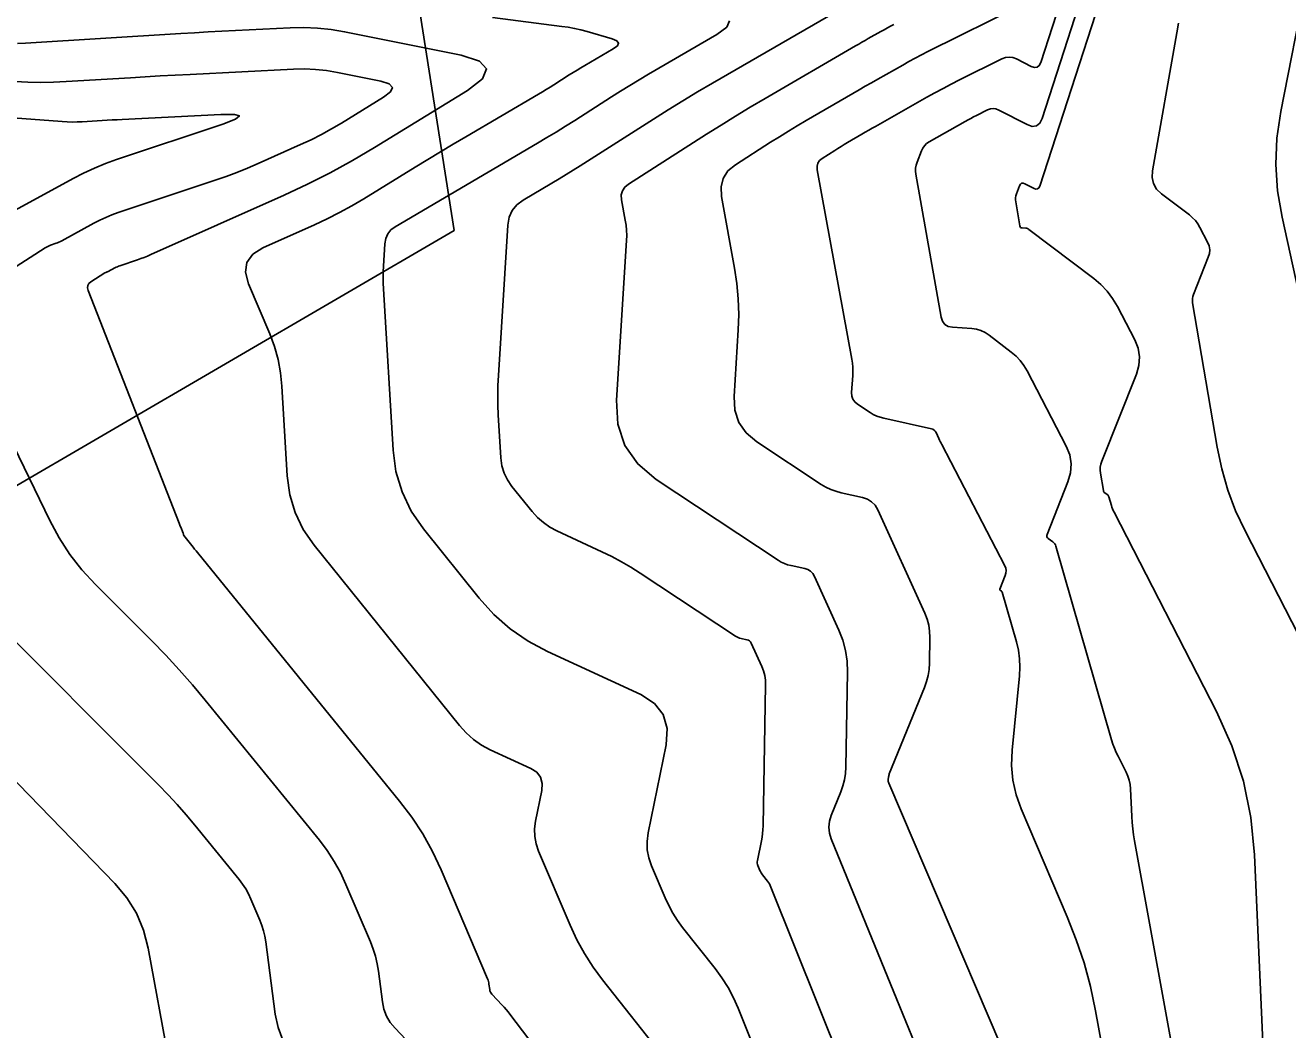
# Model space of a CAD drawing. Extents: x 1354696 to 1366163, y 660729 to 670380.
# Drawn here: x 1361694.5 to 1361777, y 664770.6 to 664836.3 of the extents above; entities that cross this region are included whole.
import ezdxf

# ---------------------------------------------------------------- set-up
doc = ezdxf.new("R2010")
doc.units = 0
doc.layers.add('R_Contours', color=7, linetype='Continuous')
doc.layers.add('R_Erosion', color=7, linetype='Continuous')

msp = doc.modelspace()

# ---------------------------------------------------------------- linework, layer by layer
at = {"layer": 'R_Contours'}
for points in [[(1361766.006, 664841.765), (1361760.827, 664825.759), (1361760.767, 664825.636), (1361760.684, 664825.569), (1361760.578, 664825.558), (1361760.449, 664825.602), (1361759.854, 664825.908), (1361759.739, 664825.947), (1361759.642, 664825.938), (1361759.564, 664825.881), (1361759.504, 664825.775), (1361759.303, 664825.254), (1361759.262, 664825.122), (1361759.24, 664824.989), (1361759.236, 664824.855), (1361759.251, 664824.718), (1361759.529, 664823.148), (1361759.546, 664823.096), (1361759.574, 664823.058), (1361759.615, 664823.033), (1361759.669, 664823.022), (1361759.907, 664823.005), (1361759.965, 664822.997), (1361760.019, 664822.981), (1361760.071, 664822.957), (1361760.12, 664822.925), (1361764.35, 664819.717), (1361764.814, 664819.324), (1361765.227, 664818.887), (1361765.588, 664818.406), (1361765.897, 664817.882), (1361767.03, 664815.699), (1361767.249, 664815.15), (1361767.341, 664814.595), (1361767.305, 664814.033), (1361767.141, 664813.465), (1361764.877, 664807.778), (1361764.814, 664807.584), (1361764.779, 664807.387), (1361764.772, 664807.186), (1361764.793, 664806.983), (1361764.985, 664805.851), (1361764.997, 664805.806), (1361765.017, 664805.766), (1361765.045, 664805.73), (1361765.08, 664805.7), (1361765.238, 664805.59), (1361765.275, 664805.56), (1361765.304, 664805.525), (1361765.327, 664805.486), (1361765.344, 664805.442), (1361765.509, 664804.865), (1361765.544, 664804.754), (1361765.584, 664804.645), (1361765.629, 664804.539), (1361765.68, 664804.435), (1361772.379, 664791.392), (1361773.385, 664789.15), (1361774.135, 664786.84), (1361774.628, 664784.462), (1361774.866, 664782.016), (1361775.837, 664759.936)], [(1361763.185, 664840.914), (1361760.898, 664833.847), (1361760.797, 664833.64), (1361760.656, 664833.527), (1361760.477, 664833.507), (1361760.259, 664833.582), (1361759.309, 664834.07), (1361759.071, 664834.162), (1361758.833, 664834.193), (1361758.595, 664834.165), (1361758.356, 664834.076), (1361755.581, 664832.699), (1361755.04, 664832.426), (1361754.504, 664832.146), (1361753.971, 664831.858), (1361753.443, 664831.563), (1361750.094, 664829.664), (1361749.867, 664829.535), (1361749.641, 664829.405), (1361749.415, 664829.275), (1361749.189, 664829.144), (1361748.259, 664828.604), (1361748.049, 664828.48), (1361747.839, 664828.353), (1361747.631, 664828.225), (1361747.424, 664828.095), (1361746.6, 664827.568), (1361746.425, 664827.423), (1361746.312, 664827.25), (1361746.263, 664827.051), (1361746.275, 664826.824), (1361748.533, 664814.435), (1361748.573, 664814.171), (1361748.597, 664813.906), (1361748.604, 664813.64), (1361748.596, 664813.373), (1361748.527, 664812.264), (1361748.54, 664812.03), (1361748.608, 664811.825), (1361748.731, 664811.647), (1361748.909, 664811.497), (1361749.735, 664810.951), (1361749.945, 664810.825), (1361750.165, 664810.72), (1361750.393, 664810.636), (1361750.63, 664810.573), (1361753.745, 664809.892), (1361753.844, 664809.859), (1361753.928, 664809.807), (1361753.997, 664809.736), (1361754.05, 664809.646), (1361754.232, 664809.247), (1361754.278, 664809.147), (1361754.325, 664809.048), (1361754.374, 664808.95), (1361754.424, 664808.853), (1361758.542, 664800.916), (1361758.603, 664800.764), (1361758.628, 664800.611), (1361758.618, 664800.456), (1361758.573, 664800.299), (1361758.214, 664799.398), (1361758.209, 664799.377), (1361758.211, 664799.357), (1361758.22, 664799.341), (1361758.236, 664799.326), (1361758.315, 664799.271), (1361758.333, 664799.256), (1361758.348, 664799.238), (1361758.359, 664799.219), (1361758.368, 664799.197), (1361759.296, 664795.957), (1361759.426, 664795.407), (1361759.503, 664794.852), (1361759.527, 664794.293), (1361759.498, 664793.728), (1361759.02, 664788.869), (1361758.983, 664787.879), (1361759.07, 664786.909), (1361759.279, 664785.957), (1361759.612, 664785.025), (1361762.623, 664777.973), (1361763.213, 664776.477), (1361763.717, 664774.956), (1361764.135, 664773.408), (1361764.467, 664771.835), (1361766.159, 664762.554)], [(1361771.034, 664760.928), (1361767.019, 664782.946), (1361766.954, 664783.34), (1361766.903, 664783.735), (1361766.865, 664784.131), (1361766.841, 664784.53), (1361766.761, 664786.345), (1361766.733, 664786.63), (1361766.676, 664786.908), (1361766.588, 664787.177), (1361766.471, 664787.438), (1361765.942, 664788.469), (1361765.816, 664788.729), (1361765.703, 664788.994), (1361765.604, 664789.265), (1361765.518, 664789.54), (1361761.886, 664802.213), (1361761.855, 664802.296), (1361761.811, 664802.371), (1361761.755, 664802.437), (1361761.686, 664802.494), (1361761.385, 664802.704), (1361761.324, 664802.76), (1361761.289, 664802.825), (1361761.283, 664802.898), (1361761.303, 664802.979), (1361762.669, 664806.411), (1361762.841, 664807.008), (1361762.879, 664807.598), (1361762.783, 664808.181), (1361762.552, 664808.758), (1361759.996, 664813.683), (1361759.79, 664814.032), (1361759.55, 664814.352), (1361759.275, 664814.643), (1361758.966, 664814.905), (1361757.51, 664816.01), (1361757.251, 664816.179), (1361756.976, 664816.307), (1361756.686, 664816.392), (1361756.379, 664816.435), (1361755.123, 664816.525), (1361754.841, 664816.583), (1361754.624, 664816.714), (1361754.472, 664816.916), (1361754.384, 664817.19), (1361752.727, 664826.543), (1361752.706, 664826.74), (1361752.711, 664826.935), (1361752.743, 664827.127), (1361752.802, 664827.316), (1361753.093, 664828.068), (1361753.178, 664828.245), (1361753.29, 664828.4), (1361753.426, 664828.533), (1361753.589, 664828.643), (1361755.958, 664829.987), (1361756.137, 664830.087), (1361756.316, 664830.184), (1361756.497, 664830.278), (1361756.679, 664830.37), (1361757.411, 664830.733), (1361757.594, 664830.801), (1361757.776, 664830.823), (1361757.958, 664830.799), (1361758.14, 664830.728), (1361759.993, 664829.777), (1361760.333, 664829.661), (1361760.611, 664829.691), (1361760.83, 664829.866), (1361760.988, 664830.188), (1361764.544, 664841.181)], [(1361778.212, 664838.986), (1361776.582, 664830.63), (1361776.333, 664828.899), (1361776.264, 664827.169), (1361776.375, 664825.441), (1361776.664, 664823.716), (1361780.513, 664806.228)], [(1361750.977, 664760.617), (1361743.255, 664779.916), (1361743.209, 664780.021), (1361743.156, 664780.121), (1361743.095, 664780.218), (1361743.028, 664780.31), (1361742.707, 664780.716), (1361742.656, 664780.785), (1361742.61, 664780.856), (1361742.569, 664780.931), (1361742.533, 664781.008), (1361742.399, 664781.324), (1361742.372, 664781.403), (1361742.357, 664781.484), (1361742.355, 664781.566), (1361742.366, 664781.649), (1361742.627, 664782.938), (1361742.671, 664783.181), (1361742.704, 664783.426), (1361742.725, 664783.672), (1361742.735, 664783.919), (1361742.906, 664793.145), (1361742.895, 664793.454), (1361742.85, 664793.756), (1361742.771, 664794.051), (1361742.658, 664794.34), (1361741.964, 664795.866), (1361741.916, 664795.948), (1361741.853, 664796.013), (1361741.777, 664796.06), (1361741.686, 664796.09), (1361741.297, 664796.175), (1361741.201, 664796.201), (1361741.109, 664796.235), (1361741.02, 664796.277), (1361740.935, 664796.328), (1361734.697, 664800.453), (1361734.093, 664800.837), (1361733.476, 664801.196), (1361732.846, 664801.533), (1361732.203, 664801.846), (1361729.259, 664803.211), (1361728.8, 664803.456), (1361728.378, 664803.748), (1361727.992, 664804.088), (1361727.643, 664804.474), (1361726.322, 664806.115), (1361726.03, 664806.539), (1361725.811, 664806.993), (1361725.668, 664807.475), (1361725.599, 664807.986), (1361725.43, 664810.793), (1361725.402, 664811.436), (1361725.393, 664812.079), (1361725.404, 664812.722), (1361725.434, 664813.364), (1361726.054, 664823.208), (1361726.142, 664823.718), (1361726.339, 664824.16), (1361726.645, 664824.536), (1361727.06, 664824.844), (1361728.936, 664825.946), (1361729.403, 664826.223), (1361729.868, 664826.505), (1361730.33, 664826.791), (1361730.79, 664827.082), (1361735.577, 664830.139), (1361736.531, 664830.741), (1361737.49, 664831.333), (1361738.456, 664831.915), (1361739.428, 664832.487), (1361748.968, 664838.033)], [(1361759.679, 664837.607), (1361753.517, 664834.549), (1361753.099, 664834.338), (1361752.685, 664834.121), (1361752.273, 664833.899), (1361751.864, 664833.671), (1361750.235, 664832.747), (1361749.829, 664832.515), (1361749.422, 664832.283), (1361749.017, 664832.049), (1361748.612, 664831.815), (1361745.565, 664830.043), (1361744.976, 664829.696), (1361744.391, 664829.344), (1361743.81, 664828.985), (1361743.232, 664828.621), (1361740.93, 664827.15), (1361740.441, 664826.745), (1361740.127, 664826.263), (1361739.988, 664825.705), (1361740.023, 664825.071), (1361740.875, 664820.396), (1361741.027, 664819.391), (1361741.118, 664818.383), (1361741.147, 664817.371), (1361741.115, 664816.355), (1361740.846, 664812.009), (1361740.894, 664811.105), (1361741.157, 664810.308), (1361741.636, 664809.618), (1361742.329, 664809.035), (1361746.534, 664806.254), (1361746.839, 664806.071), (1361747.158, 664805.919), (1361747.489, 664805.797), (1361747.832, 664805.705), (1361749.233, 664805.399), (1361749.558, 664805.292), (1361749.832, 664805.121), (1361750.056, 664804.889), (1361750.23, 664804.594), (1361753.313, 664797.819), (1361753.462, 664797.436), (1361753.567, 664797.044), (1361753.627, 664796.642), (1361753.642, 664796.231), (1361753.611, 664794.569), (1361753.585, 664794.157), (1361753.521, 664793.752), (1361753.42, 664793.356), (1361753.283, 664792.967), (1361750.99, 664787.321), (1361750.973, 664787.274), (1361750.959, 664787.225), (1361750.949, 664787.175), (1361750.942, 664787.125), (1361750.922, 664786.921), (1361750.92, 664786.87), (1361750.924, 664786.82), (1361750.935, 664786.772), (1361750.952, 664786.724), (1361761.529, 664761.952)], [(1361736.279, 664768.745), (1361732.245, 664773.851), (1361731.625, 664774.691), (1361731.065, 664775.567), (1361730.565, 664776.478), (1361730.125, 664777.424), (1361728.065, 664782.263), (1361727.902, 664782.74), (1361727.814, 664783.225), (1361727.802, 664783.718), (1361727.867, 664784.218), (1361728.276, 664786.234), (1361728.307, 664786.702), (1361728.196, 664787.098), (1361727.943, 664787.423), (1361727.547, 664787.675), (1361724.904, 664788.901), (1361724.331, 664789.207), (1361723.803, 664789.572), (1361723.322, 664789.995), (1361722.887, 664790.478), (1361713.385, 664802.279), (1361712.676, 664803.307), (1361712.147, 664804.405), (1361711.8, 664805.573), (1361711.633, 664806.811), (1361711.281, 664812.675), (1361711.191, 664813.553), (1361711.029, 664814.414), (1361710.794, 664815.258), (1361710.485, 664816.086), (1361709.106, 664819.36), (1361708.906, 664820.122), (1361708.995, 664820.769), (1361709.373, 664821.302), (1361710.039, 664821.722), (1361713.419, 664823.23), (1361714.245, 664823.615), (1361715.058, 664824.027), (1361715.857, 664824.465), (1361716.641, 664824.93), (1361720.004, 664826.996), (1361720.825, 664827.498), (1361721.648, 664827.995), (1361722.474, 664828.488), (1361723.303, 664828.978), (1361728.055, 664831.768), (1361728.31, 664831.92), (1361728.565, 664832.074), (1361728.817, 664832.23), (1361729.069, 664832.389), (1361730.071, 664833.029), (1361730.323, 664833.188), (1361730.576, 664833.344), (1361730.83, 664833.498), (1361731.087, 664833.648), (1361732.949, 664834.731), (1361733.218, 664834.932), (1361733.295, 664835.109), (1361733.177, 664835.262), (1361732.867, 664835.392), (1361731.239, 664835.861), (1361730.83, 664835.97), (1361730.418, 664836.064), (1361730.003, 664836.142), (1361729.584, 664836.204), (1361725.044, 664836.786)], [(1361727.835, 664769.419), (1361726.188, 664771.606), (1361726.069, 664771.759), (1361725.946, 664771.909), (1361725.819, 664772.055), (1361725.688, 664772.198), (1361725.01, 664772.915), (1361724.956, 664772.982), (1361724.913, 664773.055), (1361724.883, 664773.135), (1361724.866, 664773.22), (1361724.82, 664773.571), (1361724.806, 664773.659), (1361724.785, 664773.744), (1361724.759, 664773.828), (1361724.728, 664773.911), (1361721.686, 664781.055), (1361721.128, 664782.249), (1361720.491, 664783.396), (1361719.775, 664784.494), (1361718.979, 664785.545), (1361705.764, 664801.795), (1361705.672, 664801.908), (1361705.58, 664802.021), (1361705.488, 664802.135), (1361705.397, 664802.248), (1361704.864, 664802.909), (1361704.857, 664802.92), (1361704.851, 664802.932), (1361704.848, 664802.944), (1361704.846, 664802.957), (1361704.843, 664803.011), (1361704.841, 664803.024), (1361704.839, 664803.037), (1361704.835, 664803.05), (1361704.831, 664803.062), (1361704.67, 664803.444), (1361704.642, 664803.512), (1361704.614, 664803.58), (1361704.586, 664803.648), (1361704.559, 664803.717), (1361698.615, 664818.937), (1361698.575, 664819.103), (1361698.591, 664819.251), (1361698.665, 664819.38), (1361698.794, 664819.491), (1361699.71, 664820.078), (1361699.727, 664820.089), (1361699.745, 664820.098), (1361699.763, 664820.107), (1361699.782, 664820.114), (1361699.859, 664820.141), (1361699.878, 664820.148), (1361699.897, 664820.156), (1361699.915, 664820.165), (1361699.933, 664820.174), (1361700.366, 664820.41), (1361700.445, 664820.451), (1361700.526, 664820.488), (1361700.608, 664820.522), (1361700.691, 664820.552), (1361701.845, 664820.937), (1361702.064, 664821.013), (1361702.282, 664821.095), (1361702.497, 664821.182), (1361702.71, 664821.274), (1361711.436, 664825.169), (1361712.949, 664825.874), (1361714.436, 664826.627), (1361715.897, 664827.429), (1361717.333, 664828.279), (1361723.407, 664832.012), (1361724.401, 664832.781), (1361724.664, 664833.421), (1361724.196, 664833.932), (1361722.999, 664834.312), (1361715.376, 664835.85), (1361714.496, 664836), (1361713.612, 664836.094), (1361712.724, 664836.132), (1361711.831, 664836.115), (1361708.253, 664835.936), (1361707.359, 664835.889), (1361706.464, 664835.841), (1361705.57, 664835.789), (1361704.676, 664835.735), (1361694.532, 664835.11), (1361693.992, 664835.085)], [(1361745.371, 664761.33), (1361741.105, 664771.993), (1361740.799, 664772.684), (1361740.446, 664773.349), (1361740.046, 664773.986), (1361739.599, 664774.596), (1361737.476, 664777.284), (1361737.141, 664777.738), (1361736.838, 664778.212), (1361736.567, 664778.704), (1361736.329, 664779.216), (1361735.441, 664781.302), (1361735.261, 664781.828), (1361735.164, 664782.362), (1361735.152, 664782.905), (1361735.222, 664783.456), (1361736.394, 664789.228), (1361736.465, 664790.293), (1361736.212, 664791.194), (1361735.636, 664791.932), (1361734.736, 664792.506), (1361728.642, 664795.332), (1361727.376, 664796.008), (1361726.211, 664796.814), (1361725.148, 664797.75), (1361724.187, 664798.816), (1361720.545, 664803.339), (1361719.737, 664804.509), (1361719.136, 664805.759), (1361718.74, 664807.089), (1361718.55, 664808.499), (1361717.917, 664819.045), (1361717.901, 664819.413), (1361717.896, 664819.782), (1361717.902, 664820.15), (1361717.919, 664820.518), (1361718.012, 664821.992), (1361718.072, 664822.337), (1361718.206, 664822.638), (1361718.413, 664822.893), (1361718.695, 664823.102), (1361727.991, 664828.561), (1361728.604, 664828.925), (1361729.213, 664829.294), (1361729.819, 664829.669), (1361730.422, 664830.05), (1361732.824, 664831.584), (1361733.427, 664831.964), (1361734.033, 664832.338), (1361734.643, 664832.706), (1361735.257, 664833.068), (1361739.72, 664835.662), (1361740.366, 664836.144), (1361740.548, 664836.568)], [(1361751.288, 664836.316), (1361751.075, 664836.209), (1361750.864, 664836.099), (1361750.654, 664835.985), (1361750.446, 664835.869), (1361749.617, 664835.399), (1361749.41, 664835.281), (1361749.203, 664835.163), (1361748.996, 664835.044), (1361748.79, 664834.924), (1361742.87, 664831.482), (1361741.903, 664830.913), (1361740.943, 664830.335), (1361739.989, 664829.746), (1361739.04, 664829.147), (1361733.937, 664825.888), (1361733.696, 664825.688), (1361733.541, 664825.45), (1361733.472, 664825.175), (1361733.49, 664824.862), (1361733.731, 664823.536), (1361733.782, 664823.204), (1361733.812, 664822.87), (1361733.821, 664822.536), (1361733.811, 664822.2), (1361733.165, 664811.755), (1361733.249, 664810.18), (1361733.707, 664808.79), (1361734.54, 664807.588), (1361735.748, 664806.572), (1361743.735, 664801.291), (1361743.93, 664801.174), (1361744.133, 664801.077), (1361744.345, 664800.999), (1361744.564, 664800.94), (1361745.46, 664800.745), (1361745.667, 664800.676), (1361745.843, 664800.567), (1361745.986, 664800.419), (1361746.097, 664800.23), (1361747.692, 664796.724), (1361747.951, 664796.062), (1361748.132, 664795.384), (1361748.235, 664794.69), (1361748.261, 664793.98), (1361748.146, 664787.759), (1361748.119, 664787.346), (1361748.056, 664786.941), (1361747.955, 664786.543), (1361747.817, 664786.154), (1361747.19, 664784.609), (1361747.072, 664784.223), (1361747.033, 664783.838), (1361747.073, 664783.452), (1361747.192, 664783.066), (1361751.489, 664772.568), (1361752.077, 664771.127), (1361752.662, 664769.685)], [(1361782.079, 664787.964), (1361774.244, 664803.217), (1361773.631, 664804.53), (1361773.124, 664805.878), (1361772.722, 664807.261), (1361772.425, 664808.68), (1361770.82, 664818.131), (1361770.806, 664818.27), (1361770.811, 664818.406), (1361770.835, 664818.54), (1361770.877, 664818.673), (1361771.843, 664821.099), (1361771.916, 664821.35), (1361771.932, 664821.599), (1361771.891, 664821.845), (1361771.794, 664822.088), (1361771.292, 664823.054), (1361771.155, 664823.286), (1361770.996, 664823.499), (1361770.813, 664823.692), (1361770.608, 664823.867), (1361768.777, 664825.255), (1361768.457, 664825.564), (1361768.252, 664825.918), (1361768.163, 664826.316), (1361768.188, 664826.76), (1361769.796, 664835.784), (1361769.905, 664836.417)], [(1361690.947, 664818.599), (1361695.8, 664821.714), (1361695.885, 664821.765), (1361695.972, 664821.811), (1361696.062, 664821.852), (1361696.154, 664821.887), (1361696.527, 664822.02), (1361696.62, 664822.055), (1361696.711, 664822.093), (1361696.8, 664822.135), (1361696.888, 664822.181), (1361698.999, 664823.332), (1361699.384, 664823.53), (1361699.776, 664823.712), (1361700.176, 664823.875), (1361700.583, 664824.022), (1361706.916, 664826.137), (1361707.631, 664826.385), (1361708.34, 664826.651), (1361709.042, 664826.934), (1361709.737, 664827.234), (1361712.504, 664828.469), (1361713.19, 664828.789), (1361713.864, 664829.131), (1361714.527, 664829.495), (1361715.179, 664829.88), (1361717.934, 664831.573), (1361718.385, 664831.922), (1361718.504, 664832.213), (1361718.292, 664832.444), (1361717.749, 664832.617), (1361714.913, 664833.189), (1361714.202, 664833.31), (1361713.488, 664833.385), (1361712.771, 664833.416), (1361712.05, 664833.403), (1361705.283, 664833.063), (1361704.306, 664833.013), (1361703.329, 664832.959), (1361702.352, 664832.903), (1361701.375, 664832.845), (1361697.19, 664832.586), (1361696.352, 664832.549), (1361695.514, 664832.54), (1361694.677, 664832.559), (1361693.839, 664832.607)], [(1361688.677, 664830.584), (1361696.923, 664829.972), (1361697.25, 664829.953), (1361697.577, 664829.945), (1361697.904, 664829.949), (1361698.231, 664829.963), (1361699.539, 664830.044), (1361699.866, 664830.064), (1361700.193, 664830.083), (1361700.521, 664830.1), (1361700.848, 664830.117), (1361707.295, 664830.441), (1361708.19, 664830.446), (1361708.508, 664830.342), (1361708.25, 664830.13), (1361707.414, 664829.809), (1361700.475, 664827.491), (1361699.744, 664827.229), (1361699.026, 664826.935), (1361698.322, 664826.61), (1361697.632, 664826.253), (1361693.843, 664824.187)], [(1361722.521, 664766.62), (1361718.677, 664770.686), (1361718.367, 664771.069), (1361718.126, 664771.485), (1361717.956, 664771.934), (1361717.856, 664772.416), (1361717.596, 664774.412), (1361717.515, 664774.907), (1361717.401, 664775.392), (1361717.253, 664775.869), (1361717.072, 664776.337), (1361715.472, 664780.097), (1361715.114, 664780.862), (1361714.706, 664781.597), (1361714.246, 664782.302), (1361713.736, 664782.976), (1361706.274, 664792.151), (1361705.439, 664793.151), (1361704.578, 664794.13), (1361703.693, 664795.085), (1361702.783, 664796.018), (1361699.092, 664799.706), (1361698.214, 664800.659), (1361697.423, 664801.675), (1361696.72, 664802.754), (1361696.105, 664803.895), (1361692.385, 664811.536)], [(1361691.793, 664798.017), (1361703.225, 664786.595), (1361703.844, 664785.959), (1361704.447, 664785.308), (1361705.033, 664784.642), (1361705.602, 664783.961), (1361708.493, 664780.406), (1361708.718, 664780.109), (1361708.92, 664779.799), (1361709.1, 664779.475), (1361709.258, 664779.138), (1361709.844, 664777.762), (1361709.978, 664777.414), (1361710.087, 664777.06), (1361710.172, 664776.7), (1361710.233, 664776.332), (1361710.846, 664771.612), (1361711.029, 664770.733), (1361711.339, 664769.914)], [(1361691.96, 664788.807), (1361700.36, 664780.155), (1361701.146, 664779.222), (1361701.772, 664778.206), (1361702.237, 664777.107), (1361702.541, 664775.925), (1361703.869, 664768.688)]]:
    msp.add_lwpolyline(points, dxfattribs=at)
at = {"layer": 'R_Erosion'}
for p, q in [((1361718.34, 664849.674), (1361722.544, 664822.843)), ((1361517.877, 664703.54), (1361722.544, 664822.843)), ((1361722.544, 664822.843), (1361517.877, 664703.54))]:
    msp.add_line(p, q, dxfattribs=at)

doc.saveas('drawing.dxf')
